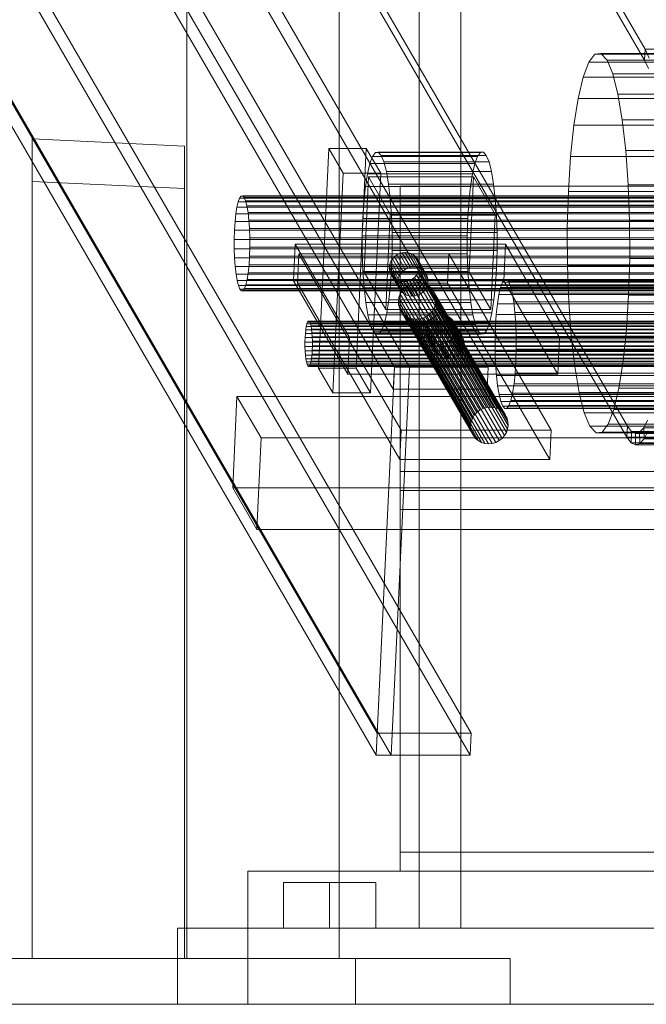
# Model space of a CAD drawing. Header units: millimetres. Extents: x -2233 to 61924, y -68080 to 6847.
# Tile 318 of 656: x 1640 to 1805, y -36000 to -35741. Entities that reach past the tile are written whole.
import ezdxf

# ---------------------------------------------------------------- set-up
doc = ezdxf.new("R2010")
doc.units = ezdxf.units.MM
for name, color, linetype, lineweight in [('frontal_C10', 7, 'Continuous', 0), ('frontal_secador', 7, 'Continuous', 0), ('frontal_tolva', 7, 'Continuous', 0)]:
    doc.layers.add(name, color=color, linetype=linetype, lineweight=lineweight)

msp = doc.modelspace()

# ---------------------------------------------------------------- linework, layer by layer
at = {"layer": 'frontal_C10'}
for p, q in [((354.417, -33249.009), (1804.417, -35749.009)), ((1804.283, -35751.895), (354.283, -33251.895)), ((266.362, -33294.38), (1738.505, -35832.559)), ((1742.451, -35832.559), (270.308, -33294.38)), ((1763.165, -35832.559), (291.022, -33294.38)), ((1738.236, -35838.331), (266.093, -33300.153)), ((290.753, -33300.153), (1762.896, -35838.331)), ((349.799, -33348.105), (1799.799, -35848.105)), ((1799.665, -35850.991), (349.665, -33350.991)), ((261.879, -33390.59), (1734.022, -35928.768)), ((1758.682, -35928.768), (286.539, -33390.59)), ((1733.753, -35934.541), (261.61, -33396.363)), ((265.555, -33396.363), (1737.699, -35934.541)), ((286.27, -33396.363), (1758.413, -35934.541)), ((1683.961, -35145.359), (1683.961, -35988)), ((1723.961, -35988), (1723.961, -35147.222)), ((1683.961, -35988), (1683.961, -35156.542)), ((1723.961, -35988), (1723.961, -35158.406)), ((1804.283, -35751.895), (1804.417, -35749.009)), ((1804.417, -35749.009), (2100.335, -35749.009)), ((1804.417, -35749.009), (1805.491, -35751.332)), ((1789.647, -35752.427), (1791.222, -35750.339)), ((1791.222, -35750.339), (1792.833, -35750.159)), ((2106.868, -35750.339), (1791.222, -35750.339)), ((1792.833, -35750.159), (1794.419, -35751.895)), ((2108.479, -35750.159), (1792.833, -35750.159)), ((1794.419, -35751.895), (1795.918, -35755.48)), ((2110.065, -35751.895), (1794.419, -35751.895)), ((2100.201, -35751.895), (1804.283, -35751.895)), ((1805.296, -35754.086), (1804.283, -35751.895)), ((1788.17, -35756.343), (1789.647, -35752.427)), ((2105.293, -35752.427), (1789.647, -35752.427)), ((1786.847, -35761.937), (1788.17, -35756.343)), ((2103.816, -35756.343), (1788.17, -35756.343)), ((1795.918, -35755.48), (1797.274, -35760.775)), ((2111.564, -35755.48), (1795.918, -35755.48)), ((1785.728, -35768.994), (1786.847, -35761.937)), ((2102.493, -35761.937), (1786.847, -35761.937)), ((1797.274, -35760.775), (1798.434, -35767.578)), ((2112.92, -35760.775), (1797.274, -35760.775)), ((1784.858, -35777.242), (1785.728, -35768.994)), ((2101.374, -35768.994), (1785.728, -35768.994)), ((1798.434, -35767.578), (1799.354, -35775.626)), ((2114.081, -35767.578), (1798.434, -35767.578)), ((1643.325, -35772.576), (1643.325, -35783.76)), ((1683.325, -35774.44), (1643.325, -35772.576)), ((1643.325, -35772.576), (1643.325, -35988)), ((1683.325, -35785.624), (1683.325, -35774.44)), ((1683.325, -35988), (1683.325, -35774.44)), ((1718.579, -35832.79), (1721.269, -35775.064)), ((1731.133, -35775.064), (1721.269, -35775.064)), ((1721.269, -35775.064), (1725.065, -35781.609)), ((1728.443, -35832.79), (1731.133, -35775.064)), ((1734.929, -35781.609), (1731.133, -35775.064)), ((1732.056, -35779.045), (1732.765, -35777.165)), ((1732.765, -35777.165), (1733.521, -35776.163)), ((1760.384, -35777.165), (1732.765, -35777.165)), ((1733.521, -35776.163), (1734.294, -35776.076)), ((1761.14, -35776.163), (1733.521, -35776.163)), ((1734.294, -35776.076), (1735.056, -35776.91)), ((1761.913, -35776.076), (1734.294, -35776.076)), ((1735.056, -35776.91), (1735.776, -35778.63)), ((1762.675, -35776.91), (1735.056, -35776.91)), ((1760.384, -35777.165), (1759.675, -35779.045)), ((1761.14, -35776.163), (1760.384, -35777.165)), ((1761.913, -35776.076), (1761.14, -35776.163)), ((1762.675, -35776.91), (1761.913, -35776.076)), ((1763.395, -35778.63), (1762.675, -35776.91)), ((1784.269, -35786.365), (1784.858, -35777.242)), ((2100.504, -35777.242), (1784.858, -35777.242)), ((1799.354, -35775.626), (1799.998, -35784.612)), ((2115, -35775.626), (1799.354, -35775.626)), ((1731.421, -35781.73), (1732.056, -35779.045)), ((1759.675, -35779.045), (1732.056, -35779.045)), ((1735.776, -35778.63), (1736.426, -35781.172)), ((1763.395, -35778.63), (1735.776, -35778.63)), ((1759.675, -35779.045), (1759.04, -35781.73)), ((1764.046, -35781.172), (1763.395, -35778.63)), ((1722.375, -35839.335), (1725.065, -35781.609)), ((1725.065, -35781.609), (1734.929, -35781.609)), ((1730.55, -35807.599), (1731.716, -35782.584)), ((1730.884, -35785.117), (1731.421, -35781.73)), ((1759.04, -35781.73), (1731.421, -35781.73)), ((1759.335, -35782.584), (1731.716, -35782.584)), ((1731.716, -35782.584), (1737.41, -35792.401)), ((1734.929, -35781.609), (1732.239, -35839.335)), ((1736.426, -35781.172), (1736.983, -35784.437)), ((1764.046, -35781.172), (1736.426, -35781.172)), ((1758.169, -35807.599), (1759.335, -35782.584)), ((1759.04, -35781.73), (1758.503, -35785.117)), ((1765.029, -35792.401), (1759.335, -35782.584)), ((1764.602, -35784.437), (1764.046, -35781.172)), ((1643.325, -35783.76), (1683.325, -35785.624)), ((1643.325, -35988), (1643.325, -35783.76)), ((1730.467, -35789.076), (1730.884, -35785.117)), ((1758.503, -35785.117), (1730.884, -35785.117)), ((1736.983, -35784.437), (1737.425, -35788.301)), ((1764.602, -35784.437), (1736.983, -35784.437)), ((1758.503, -35785.117), (1758.086, -35789.076)), ((1765.044, -35788.301), (1764.602, -35784.437)), ((1799.998, -35784.612), (1800.341, -35794.188)), ((2115.644, -35784.612), (1799.998, -35784.612)), ((1683.325, -35988), (1683.325, -35785.624)), ((1697.468, -35789.086), (1697.837, -35788.107)), ((1697.837, -35788.107), (1698.231, -35787.585)), ((2200.898, -35788.107), (1697.837, -35788.107)), ((1698.231, -35787.585), (1698.633, -35787.54)), ((2201.292, -35787.585), (1698.231, -35787.585)), ((1698.633, -35787.54), (1699.03, -35787.974)), ((2201.694, -35787.54), (1698.633, -35787.54)), ((1699.03, -35787.974), (1699.405, -35788.87)), ((2202.091, -35787.974), (1699.03, -35787.974)), ((1783.983, -35796.012), (1784.269, -35786.365)), ((1784.269, -35786.365), (2099.915, -35786.365)), ((1696.857, -35792.248), (1697.137, -35790.484)), ((1697.137, -35790.484), (1697.468, -35789.086)), ((2200.198, -35790.484), (1697.137, -35790.484)), ((2200.529, -35789.086), (1697.468, -35789.086)), ((1699.405, -35788.87), (1699.744, -35790.194)), ((2202.466, -35788.87), (1699.405, -35788.87)), ((1699.744, -35790.194), (1700.034, -35791.894)), ((2202.805, -35790.194), (1699.744, -35790.194)), ((1730.184, -35793.455), (1730.467, -35789.076)), ((1758.086, -35789.076), (1730.467, -35789.076)), ((1737.425, -35788.301), (1737.734, -35792.614)), ((1765.044, -35788.301), (1737.425, -35788.301)), ((1758.086, -35789.076), (1757.803, -35793.455)), ((1765.353, -35792.614), (1765.044, -35788.301)), ((1696.64, -35794.311), (1696.857, -35792.248)), ((2199.918, -35792.248), (1696.857, -35792.248)), ((1700.034, -35791.894), (1700.264, -35793.907)), ((2203.095, -35791.894), (1700.034, -35791.894)), ((1736.244, -35817.416), (1737.41, -35792.401)), ((1737.41, -35792.401), (1765.029, -35792.401)), ((1737.734, -35792.614), (1737.899, -35797.21)), ((1765.353, -35792.614), (1737.734, -35792.614)), ((1765.029, -35792.401), (1763.863, -35817.416)), ((1765.518, -35797.21), (1765.353, -35792.614)), ((1696.492, -35796.591), (1696.64, -35794.311)), ((2199.701, -35794.311), (1696.64, -35794.311)), ((1700.264, -35793.907), (1700.425, -35796.153)), ((2203.325, -35793.907), (1700.264, -35793.907)), ((1730.047, -35798.086), (1730.184, -35793.455)), ((1730.184, -35793.455), (1757.803, -35793.455)), ((1757.803, -35793.455), (1757.666, -35798.086)), ((1800.341, -35794.188), (1800.371, -35803.988)), ((2115.987, -35794.188), (1800.341, -35794.188)), ((1696.421, -35799.003), (1696.492, -35796.591)), ((1696.492, -35796.591), (2199.553, -35796.591)), ((1700.425, -35796.153), (1700.511, -35798.547)), ((2203.486, -35796.153), (1700.425, -35796.153)), ((1730.061, -35802.79), (1730.047, -35798.086)), ((1757.666, -35798.086), (1730.047, -35798.086)), ((1737.899, -35797.21), (1737.913, -35801.914)), ((1765.518, -35797.21), (1737.899, -35797.21)), ((1757.666, -35798.086), (1757.68, -35802.79)), ((1765.532, -35801.914), (1765.518, -35797.21)), ((1784.013, -35805.812), (1783.983, -35796.012)), ((2099.629, -35796.012), (1783.983, -35796.012)), ((1696.428, -35801.453), (1696.421, -35799.003)), ((2199.482, -35799.003), (1696.421, -35799.003)), ((1700.518, -35800.997), (1700.447, -35803.409)), ((1700.511, -35798.547), (1700.518, -35800.997)), ((2203.572, -35798.547), (1700.511, -35798.547)), ((2203.579, -35800.997), (1700.518, -35800.997)), ((1712.022, -35809.857), (1712.47, -35800.236)), ((1767.708, -35800.236), (1712.47, -35800.236)), ((1712.47, -35800.236), (1726.705, -35824.779)), ((1767.26, -35809.857), (1767.708, -35800.236)), ((1781.943, -35824.779), (1767.708, -35800.236)), ((1696.514, -35803.847), (1696.428, -35801.453)), ((2199.489, -35801.453), (1696.428, -35801.453)), ((1700.447, -35803.409), (1700.299, -35805.689)), ((2203.508, -35803.409), (1700.447, -35803.409)), ((1713.048, -35810.494), (1713.407, -35802.797)), ((1752.862, -35802.797), (1713.407, -35802.797)), ((1713.407, -35802.797), (1740.295, -35849.156)), ((1730.226, -35807.386), (1730.061, -35802.79)), ((1757.68, -35802.79), (1730.061, -35802.79)), ((1737.913, -35801.914), (1737.776, -35806.545)), ((1765.532, -35801.914), (1737.913, -35801.914)), ((1737.994, -35804.128), (1738.512, -35803.544)), ((1738.512, -35803.544), (1739.132, -35803.066)), ((1740.726, -35807.362), (1738.512, -35803.544)), ((1739.132, -35803.066), (1739.831, -35802.71)), ((1741.346, -35806.884), (1739.132, -35803.066)), ((1739.831, -35802.71), (1740.581, -35802.491)), ((1742.045, -35806.528), (1739.831, -35802.71)), ((1740.581, -35802.491), (1741.354, -35802.417)), ((1742.795, -35806.309), (1740.581, -35802.491)), ((1741.354, -35802.417), (1742.121, -35802.491)), ((1743.569, -35806.235), (1741.354, -35802.417)), ((1742.121, -35802.491), (1742.85, -35802.71)), ((1744.335, -35806.309), (1742.121, -35802.491)), ((1742.85, -35802.71), (1743.516, -35803.066)), ((1745.065, -35806.528), (1742.85, -35802.71)), ((1743.516, -35803.066), (1744.092, -35803.544)), ((1745.73, -35806.884), (1743.516, -35803.066)), ((1744.092, -35803.544), (1744.555, -35804.128)), ((1746.306, -35807.362), (1744.092, -35803.544)), ((1752.504, -35810.494), (1752.862, -35802.797)), ((1779.751, -35849.156), (1752.862, -35802.797)), ((1757.68, -35802.79), (1757.845, -35807.386)), ((1765.395, -35806.545), (1765.532, -35801.914)), ((1696.675, -35806.093), (1696.514, -35803.847)), ((2199.575, -35803.847), (1696.514, -35803.847)), ((1696.905, -35808.106), (1696.675, -35806.093)), ((2199.736, -35806.093), (1696.675, -35806.093)), ((1700.299, -35805.689), (1700.082, -35807.752)), ((2203.36, -35805.689), (1700.299, -35805.689)), ((1737.229, -35806.266), (1737.34, -35805.515)), ((1737.27, -35807.016), (1737.229, -35806.266)), ((1737.229, -35806.266), (1739.444, -35810.083)), ((1737.34, -35805.515), (1737.598, -35804.793)), ((1739.554, -35809.333), (1737.34, -35805.515)), ((1737.598, -35804.793), (1737.994, -35804.128)), ((1739.813, -35808.611), (1737.598, -35804.793)), ((1740.208, -35807.945), (1737.994, -35804.128)), ((1743.569, -35806.235), (1742.795, -35806.309)), ((1744.335, -35806.309), (1743.569, -35806.235)), ((1744.555, -35804.128), (1744.889, -35804.793)), ((1746.769, -35807.945), (1744.555, -35804.128)), ((1744.889, -35804.793), (1745.08, -35805.515)), ((1747.103, -35808.611), (1744.889, -35804.793)), ((1745.12, -35806.266), (1745.01, -35807.016)), ((1745.08, -35805.515), (1745.12, -35806.266)), ((1747.294, -35809.333), (1745.08, -35805.515)), ((1747.335, -35810.083), (1745.12, -35806.266)), ((1784.356, -35815.388), (1784.013, -35805.812)), ((2099.659, -35805.812), (1784.013, -35805.812)), ((1800.371, -35803.988), (1800.085, -35813.635)), ((2116.017, -35803.988), (1800.371, -35803.988)), ((1697.195, -35809.806), (1696.905, -35808.106)), ((2199.966, -35808.106), (1696.905, -35808.106)), ((1700.082, -35807.752), (1699.802, -35809.516)), ((2203.143, -35807.752), (1700.082, -35807.752)), ((1730.535, -35811.699), (1730.226, -35807.386)), ((1757.845, -35807.386), (1730.226, -35807.386)), ((1736.244, -35817.416), (1730.55, -35807.599)), ((1730.55, -35807.599), (1758.169, -35807.599)), ((1737.461, -35807.738), (1737.27, -35807.016)), ((1739.484, -35810.834), (1737.27, -35807.016)), ((1737.795, -35808.404), (1737.461, -35807.738)), ((1739.675, -35811.556), (1737.461, -35807.738)), ((1737.776, -35806.545), (1737.493, -35810.924)), ((1765.395, -35806.545), (1737.776, -35806.545)), ((1738.258, -35808.987), (1737.795, -35808.404)), ((1740.009, -35812.222), (1737.795, -35808.404)), ((1739.813, -35808.611), (1739.554, -35809.333)), ((1740.208, -35807.945), (1739.813, -35808.611)), ((1740.726, -35807.362), (1740.208, -35807.945)), ((1741.346, -35806.884), (1740.726, -35807.362)), ((1742.045, -35806.528), (1741.346, -35806.884)), ((1742.795, -35806.309), (1742.045, -35806.528)), ((1744.356, -35808.404), (1743.838, -35808.987)), ((1745.065, -35806.528), (1744.335, -35806.309)), ((1744.751, -35807.738), (1744.356, -35808.404)), ((1746.57, -35812.222), (1744.356, -35808.404)), ((1745.01, -35807.016), (1744.751, -35807.738)), ((1746.966, -35811.556), (1744.751, -35807.738)), ((1747.224, -35810.834), (1745.01, -35807.016)), ((1745.73, -35806.884), (1745.065, -35806.528)), ((1746.306, -35807.362), (1745.73, -35806.884)), ((1746.769, -35807.945), (1746.306, -35807.362)), ((1747.103, -35808.611), (1746.769, -35807.945)), ((1747.294, -35809.333), (1747.103, -35808.611)), ((1757.845, -35807.386), (1758.154, -35811.699)), ((1758.169, -35807.599), (1763.863, -35817.416)), ((1765.112, -35810.924), (1765.395, -35806.545)), ((1697.534, -35811.13), (1697.195, -35809.806)), ((2200.256, -35809.806), (1697.195, -35809.806)), ((1697.909, -35812.026), (1697.534, -35811.13)), ((2200.595, -35811.13), (1697.534, -35811.13)), ((1699.471, -35810.914), (1699.102, -35811.893)), ((1699.802, -35809.516), (1699.471, -35810.914)), ((2202.532, -35810.914), (1699.471, -35810.914)), ((2202.863, -35809.516), (1699.802, -35809.516)), ((1726.257, -35834.4), (1712.022, -35809.857)), ((1712.022, -35809.857), (1767.26, -35809.857)), ((1739.937, -35856.853), (1713.048, -35810.494)), ((1713.048, -35810.494), (1752.504, -35810.494)), ((1737.493, -35810.924), (1737.075, -35814.883)), ((1765.112, -35810.924), (1737.493, -35810.924)), ((1738.834, -35809.465), (1738.258, -35808.987)), ((1740.472, -35812.805), (1738.258, -35808.987)), ((1739.499, -35809.821), (1738.834, -35809.465)), ((1741.048, -35813.283), (1738.834, -35809.465)), ((1739.554, -35809.333), (1739.444, -35810.083)), ((1739.444, -35810.083), (1739.484, -35810.834)), ((1739.484, -35810.834), (1739.675, -35811.556)), ((1740.229, -35810.04), (1739.499, -35809.821)), ((1741.714, -35813.639), (1739.499, -35809.821)), ((1740.996, -35810.114), (1740.229, -35810.04)), ((1742.444, -35813.858), (1740.229, -35810.04)), ((1741.769, -35810.04), (1740.996, -35810.114)), ((1743.21, -35813.932), (1740.996, -35810.114)), ((1741.191, -35811.75), (1741.966, -35811.152)), ((1742.519, -35809.821), (1741.769, -35810.04)), ((1743.983, -35813.858), (1741.769, -35810.04)), ((1741.966, -35811.152), (1742.84, -35810.707)), ((1760.947, -35843.876), (1741.966, -35811.152)), ((1743.218, -35809.465), (1742.519, -35809.821)), ((1744.733, -35813.639), (1742.519, -35809.821)), ((1742.84, -35810.707), (1743.778, -35810.433)), ((1761.82, -35843.432), (1742.84, -35810.707)), ((1743.838, -35808.987), (1743.218, -35809.465)), ((1745.432, -35813.283), (1743.218, -35809.465)), ((1743.778, -35810.433), (1744.744, -35810.341)), ((1762.758, -35843.158), (1743.778, -35810.433)), ((1746.052, -35812.805), (1743.838, -35808.987)), ((1744.744, -35810.341), (1745.702, -35810.433)), ((1763.724, -35843.065), (1744.744, -35810.341)), ((1745.702, -35810.433), (1746.615, -35810.707)), ((1764.682, -35843.158), (1745.702, -35810.433)), ((1746.615, -35810.707), (1747.447, -35811.152)), ((1765.595, -35843.432), (1746.615, -35810.707)), ((1746.966, -35811.556), (1747.224, -35810.834)), ((1747.224, -35810.834), (1747.335, -35810.083)), ((1747.335, -35810.083), (1747.294, -35809.333)), ((1747.447, -35811.152), (1748.166, -35811.75)), ((1766.427, -35843.876), (1747.447, -35811.152)), ((1752.504, -35810.494), (1779.392, -35856.853)), ((1764.694, -35814.883), (1765.112, -35810.924)), ((1766.417, -35811.598), (1766.919, -35810.267)), ((1766.919, -35810.267), (1767.455, -35809.557)), ((2077.633, -35810.267), (1766.919, -35810.267)), ((1767.26, -35809.857), (1781.495, -35834.4)), ((1767.455, -35809.557), (1768.002, -35809.496)), ((2078.169, -35809.557), (1767.455, -35809.557)), ((1768.002, -35809.496), (1768.542, -35810.086)), ((2078.717, -35809.496), (1768.002, -35809.496)), ((1768.542, -35810.086), (1769.052, -35811.304)), ((2079.256, -35810.086), (1768.542, -35810.086)), ((1769.052, -35811.304), (1769.513, -35813.105)), ((2079.766, -35811.304), (1769.052, -35811.304)), ((1698.306, -35812.46), (1697.909, -35812.026)), ((2200.97, -35812.026), (1697.909, -35812.026)), ((1698.708, -35812.415), (1698.306, -35812.46)), ((2201.367, -35812.46), (1698.306, -35812.46)), ((1699.102, -35811.893), (1698.708, -35812.415)), ((2201.769, -35812.415), (1698.708, -35812.415)), ((2202.163, -35811.893), (1699.102, -35811.893)), ((1730.976, -35815.563), (1730.535, -35811.699)), ((1758.154, -35811.699), (1730.535, -35811.699)), ((1739.675, -35811.556), (1740.009, -35812.222)), ((1739.727, -35814.213), (1740.049, -35813.311)), ((1740.009, -35812.222), (1740.472, -35812.805)), ((1740.049, -35813.311), (1740.544, -35812.479)), ((1759.029, -35846.035), (1740.049, -35813.311)), ((1740.472, -35812.805), (1741.048, -35813.283)), ((1740.544, -35812.479), (1741.191, -35811.75)), ((1759.524, -35845.203), (1740.544, -35812.479)), ((1741.048, -35813.283), (1741.714, -35813.639)), ((1760.171, -35844.474), (1741.191, -35811.75)), ((1741.714, -35813.639), (1742.444, -35813.858)), ((1742.444, -35813.858), (1743.21, -35813.932)), ((1743.21, -35813.932), (1743.983, -35813.858)), ((1743.983, -35813.858), (1744.733, -35813.639)), ((1744.733, -35813.639), (1745.432, -35813.283)), ((1745.432, -35813.283), (1746.052, -35812.805)), ((1746.052, -35812.805), (1746.57, -35812.222)), ((1746.57, -35812.222), (1746.966, -35811.556)), ((1748.166, -35811.75), (1748.745, -35812.479)), ((1767.146, -35844.474), (1748.166, -35811.75)), ((1748.745, -35812.479), (1749.162, -35813.311)), ((1767.726, -35845.203), (1748.745, -35812.479)), ((1749.162, -35813.311), (1749.401, -35814.213)), ((1768.143, -35846.035), (1749.162, -35813.311)), ((1758.154, -35811.699), (1758.595, -35815.563)), ((1765.587, -35815.899), (1765.967, -35813.5)), ((1765.967, -35813.5), (1766.417, -35811.598)), ((2076.681, -35813.5), (1765.967, -35813.5)), ((2077.131, -35811.598), (1766.417, -35811.598)), ((1769.513, -35813.105), (1769.907, -35815.418)), ((2080.227, -35813.105), (1769.513, -35813.105)), ((1800.085, -35813.635), (1799.496, -35822.758)), ((2115.731, -35813.635), (1800.085, -35813.635)), ((1731.533, -35818.828), (1730.976, -35815.563)), ((1758.595, -35815.563), (1730.976, -35815.563)), ((1737.075, -35814.883), (1736.538, -35818.27)), ((1764.694, -35814.883), (1737.075, -35814.883)), ((1739.588, -35815.151), (1739.727, -35814.213)), ((1739.639, -35816.09), (1739.588, -35815.151)), ((1739.588, -35815.151), (1758.568, -35847.876)), ((1739.878, -35816.992), (1739.639, -35816.09)), ((1758.619, -35848.814), (1739.639, -35816.09)), ((1758.707, -35846.937), (1739.727, -35814.213)), ((1749.314, -35816.09), (1748.991, -35816.992)), ((1749.452, -35815.151), (1749.314, -35816.09)), ((1768.294, -35848.814), (1749.314, -35816.09)), ((1749.401, -35814.213), (1749.452, -35815.151)), ((1768.381, -35846.937), (1749.401, -35814.213)), ((1768.432, -35847.876), (1749.452, -35815.151)), ((1758.595, -35815.563), (1759.152, -35818.828)), ((1764.157, -35818.27), (1764.694, -35814.883)), ((1765.291, -35818.704), (1765.587, -35815.899)), ((2076.301, -35815.899), (1765.587, -35815.899)), ((1769.907, -35815.418), (1770.22, -35818.154)), ((2080.621, -35815.418), (1769.907, -35815.418)), ((1785, -35824.374), (1784.356, -35815.388)), ((2100.002, -35815.388), (1784.356, -35815.388)), ((1732.184, -35821.37), (1731.533, -35818.828)), ((1759.152, -35818.828), (1731.533, -35818.828)), ((1736.538, -35818.27), (1735.903, -35820.955)), ((1763.863, -35817.416), (1736.244, -35817.416)), ((1764.157, -35818.27), (1736.538, -35818.27)), ((1740.295, -35817.824), (1739.878, -35816.992)), ((1758.858, -35849.717), (1739.878, -35816.992)), ((1740.874, -35818.553), (1740.295, -35817.824)), ((1759.275, -35850.548), (1740.295, -35817.824)), ((1741.594, -35819.151), (1740.874, -35818.553)), ((1759.854, -35851.277), (1740.874, -35818.553)), ((1742.426, -35819.596), (1741.594, -35819.151)), ((1760.574, -35851.876), (1741.594, -35819.151)), ((1747.074, -35819.151), (1746.2, -35819.596)), ((1747.849, -35818.553), (1747.074, -35819.151)), ((1766.054, -35851.876), (1747.074, -35819.151)), ((1748.496, -35817.824), (1747.849, -35818.553)), ((1766.829, -35851.277), (1747.849, -35818.553)), ((1748.991, -35816.992), (1748.496, -35817.824)), ((1767.476, -35850.548), (1748.496, -35817.824)), ((1748.622, -35819.428), (1749.321, -35819.072)), ((1767.971, -35849.717), (1748.991, -35816.992)), ((1749.321, -35819.072), (1750.071, -35818.853)), ((1751.535, -35822.89), (1749.321, -35819.072)), ((1750.071, -35818.853), (1750.844, -35818.779)), ((1752.285, -35822.671), (1750.071, -35818.853)), ((1750.844, -35818.779), (1751.611, -35818.853)), ((1753.059, -35822.597), (1750.844, -35818.779)), ((1751.611, -35818.853), (1752.341, -35819.072)), ((1753.825, -35822.671), (1751.611, -35818.853)), ((1752.341, -35819.072), (1753.006, -35819.428)), ((1754.555, -35822.89), (1752.341, -35819.072)), ((1759.152, -35818.828), (1759.803, -35821.37)), ((1763.522, -35820.955), (1764.157, -35818.27)), ((1765.091, -35821.805), (1765.291, -35818.704)), ((2076.005, -35818.704), (1765.291, -35818.704)), ((1770.22, -35818.154), (1770.439, -35821.209)), ((2080.934, -35818.154), (1770.22, -35818.154)), ((1715.354, -35821.874), (1715.513, -35821.203)), ((1715.513, -35821.203), (1715.69, -35820.733)), ((2129.798, -35821.203), (1715.513, -35821.203)), ((1715.69, -35820.733), (1715.879, -35820.482)), ((2129.976, -35820.733), (1715.69, -35820.733)), ((1715.879, -35820.482), (1716.073, -35820.46)), ((2130.165, -35820.482), (1715.879, -35820.482)), ((1716.073, -35820.46), (1716.263, -35820.669)), ((2130.358, -35820.46), (1716.073, -35820.46)), ((1716.263, -35820.669), (1716.443, -35821.099)), ((2130.548, -35820.669), (1716.263, -35820.669)), ((1716.443, -35821.099), (1716.606, -35821.734)), ((2130.728, -35821.099), (1716.443, -35821.099)), ((1716.606, -35821.734), (1716.745, -35822.551)), ((2130.891, -35821.734), (1716.606, -35821.734)), ((1732.904, -35823.09), (1732.184, -35821.37)), ((1759.803, -35821.37), (1732.184, -35821.37)), ((1735.903, -35820.955), (1735.194, -35822.835)), ((1763.522, -35820.955), (1735.903, -35820.955)), ((1743.338, -35819.869), (1742.426, -35819.596)), ((1761.406, -35852.32), (1742.426, -35819.596)), ((1744.296, -35819.962), (1743.338, -35819.869)), ((1762.318, -35852.594), (1743.338, -35819.869)), ((1745.262, -35819.869), (1744.296, -35819.962)), ((1763.276, -35852.686), (1744.296, -35819.962)), ((1746.2, -35819.596), (1745.262, -35819.869)), ((1764.243, -35852.594), (1745.262, -35819.869)), ((1765.181, -35852.32), (1746.2, -35819.596)), ((1746.83, -35821.877), (1747.088, -35821.155)), ((1747.088, -35821.155), (1747.484, -35820.49)), ((1749.303, -35824.973), (1747.088, -35821.155)), ((1747.484, -35820.49), (1748.002, -35819.907)), ((1749.698, -35824.308), (1747.484, -35820.49)), ((1748.002, -35819.907), (1748.622, -35819.428)), ((1750.216, -35823.724), (1748.002, -35819.907)), ((1750.836, -35823.246), (1748.622, -35819.428)), ((1753.006, -35819.428), (1753.582, -35819.907)), ((1755.22, -35823.246), (1753.006, -35819.428)), ((1753.582, -35819.907), (1754.045, -35820.49)), ((1755.796, -35823.724), (1753.582, -35819.907)), ((1754.045, -35820.49), (1754.379, -35821.155)), ((1756.26, -35824.308), (1754.045, -35820.49)), ((1754.379, -35821.155), (1754.57, -35821.877)), ((1756.593, -35824.973), (1754.379, -35821.155)), ((1759.803, -35821.37), (1760.523, -35823.09)), ((1762.813, -35822.835), (1763.522, -35820.955)), ((1764.994, -35825.085), (1765.091, -35821.805)), ((1765.091, -35821.805), (2075.805, -35821.805)), ((1770.439, -35821.209), (1770.555, -35824.465)), ((2081.153, -35821.209), (1770.439, -35821.209)), ((1715.045, -35824.805), (1715.116, -35823.71)), ((1715.116, -35823.71), (1715.22, -35822.721)), ((2129.401, -35823.71), (1715.116, -35823.71)), ((1715.22, -35822.721), (1715.354, -35821.874)), ((2129.505, -35822.721), (1715.22, -35822.721)), ((2129.64, -35821.874), (1715.354, -35821.874)), ((1716.745, -35822.551), (1716.855, -35823.517)), ((2131.03, -35822.551), (1716.745, -35822.551)), ((1716.855, -35823.517), (1716.932, -35824.595)), ((2131.141, -35823.517), (1716.855, -35823.517)), ((1733.665, -35823.924), (1732.904, -35823.09)), ((1760.523, -35823.09), (1732.904, -35823.09)), ((1734.438, -35823.837), (1733.665, -35823.924)), ((1761.284, -35823.924), (1733.665, -35823.924)), ((1735.194, -35822.835), (1734.438, -35823.837)), ((1762.057, -35823.837), (1734.438, -35823.837)), ((1762.813, -35822.835), (1735.194, -35822.835)), ((1746.719, -35822.628), (1746.83, -35821.877)), ((1746.76, -35823.379), (1746.719, -35822.628)), ((1746.719, -35822.628), (1748.934, -35826.446)), ((1746.951, -35824.101), (1746.76, -35823.379)), ((1748.975, -35827.196), (1746.76, -35823.379)), ((1749.045, -35825.695), (1746.83, -35821.877)), ((1747.285, -35824.766), (1746.951, -35824.101)), ((1749.165, -35827.918), (1746.951, -35824.101)), ((1749.698, -35824.308), (1749.303, -35824.973)), ((1750.216, -35823.724), (1749.698, -35824.308)), ((1750.836, -35823.246), (1750.216, -35823.724)), ((1751.535, -35822.89), (1750.836, -35823.246)), ((1752.285, -35822.671), (1751.535, -35822.89)), ((1753.059, -35822.597), (1752.285, -35822.671)), ((1753.825, -35822.671), (1753.059, -35822.597)), ((1754.555, -35822.89), (1753.825, -35822.671)), ((1754.242, -35824.101), (1753.846, -35824.766)), ((1754.5, -35823.379), (1754.242, -35824.101)), ((1756.456, -35827.918), (1754.242, -35824.101)), ((1754.611, -35822.628), (1754.5, -35823.379)), ((1756.714, -35827.196), (1754.5, -35823.379)), ((1755.22, -35823.246), (1754.555, -35822.89)), ((1754.57, -35821.877), (1754.611, -35822.628)), ((1756.784, -35825.695), (1754.57, -35821.877)), ((1756.825, -35826.446), (1754.611, -35822.628)), ((1755.796, -35823.724), (1755.22, -35823.246)), ((1756.26, -35824.308), (1755.796, -35823.724)), ((1756.593, -35824.973), (1756.26, -35824.308)), ((1760.523, -35823.09), (1761.284, -35823.924)), ((1761.284, -35823.924), (1762.057, -35823.837)), ((1762.057, -35823.837), (1762.813, -35822.835)), ((1785.919, -35832.422), (1785, -35824.374)), ((2100.646, -35824.374), (1785, -35824.374)), ((1799.496, -35822.758), (1798.626, -35831.006)), ((2115.142, -35822.758), (1799.496, -35822.758)), ((1715.011, -35825.963), (1715.045, -35824.805)), ((1715.014, -35827.139), (1715.011, -35825.963)), ((2129.296, -35825.963), (1715.011, -35825.963)), ((1715.045, -35824.805), (2129.33, -35824.805)), ((1716.932, -35824.595), (1716.974, -35825.744)), ((2131.218, -35824.595), (1716.932, -35824.595)), ((1716.977, -35826.92), (1716.943, -35828.078)), ((1716.974, -35825.744), (1716.977, -35826.92)), ((2131.259, -35825.744), (1716.974, -35825.744)), ((2131.263, -35826.92), (1716.977, -35826.92)), ((1726.257, -35834.4), (1726.705, -35824.779)), ((1726.705, -35824.779), (1781.943, -35824.779)), ((1747.748, -35825.349), (1747.285, -35824.766)), ((1749.499, -35828.584), (1747.285, -35824.766)), ((1748.324, -35825.828), (1747.748, -35825.349)), ((1749.963, -35829.167), (1747.748, -35825.349)), ((1748.989, -35826.183), (1748.324, -35825.828)), ((1750.538, -35829.646), (1748.324, -35825.828)), ((1749.045, -35825.695), (1748.934, -35826.446)), ((1748.934, -35826.446), (1748.975, -35827.196)), ((1749.719, -35826.402), (1748.989, -35826.183)), ((1751.204, -35830.001), (1748.989, -35826.183)), ((1749.303, -35824.973), (1749.045, -35825.695)), ((1750.486, -35826.476), (1749.719, -35826.402)), ((1751.934, -35830.22), (1749.719, -35826.402)), ((1751.259, -35826.402), (1750.486, -35826.476)), ((1752.7, -35830.294), (1750.486, -35826.476)), ((1752.009, -35826.183), (1751.259, -35826.402)), ((1753.473, -35830.22), (1751.259, -35826.402)), ((1752.708, -35825.828), (1752.009, -35826.183)), ((1754.224, -35830.001), (1752.009, -35826.183)), ((1753.328, -35825.349), (1752.708, -35825.828)), ((1754.922, -35829.646), (1752.708, -35825.828)), ((1753.846, -35824.766), (1753.328, -35825.349)), ((1755.542, -35829.167), (1753.328, -35825.349)), ((1756.06, -35828.584), (1753.846, -35824.766)), ((1756.784, -35825.695), (1756.593, -35824.973)), ((1756.714, -35827.196), (1756.825, -35826.446)), ((1756.825, -35826.446), (1756.784, -35825.695)), ((1765.004, -35828.417), (1764.994, -35825.085)), ((2075.708, -35825.085), (1764.994, -35825.085)), ((1770.555, -35824.465), (1770.565, -35827.797)), ((2081.269, -35824.465), (1770.555, -35824.465)), ((1781.943, -35824.779), (1781.495, -35834.4)), ((1715.055, -35828.288), (1715.014, -35827.139)), ((2129.3, -35827.139), (1715.014, -35827.139)), ((1715.133, -35829.366), (1715.055, -35828.288)), ((2129.341, -35828.288), (1715.055, -35828.288)), ((1715.243, -35830.332), (1715.133, -35829.366)), ((2129.418, -35829.366), (1715.133, -35829.366)), ((1716.872, -35829.172), (1716.768, -35830.162)), ((1716.943, -35828.078), (1716.872, -35829.172)), ((2131.158, -35829.172), (1716.872, -35829.172)), ((2131.228, -35828.078), (1716.943, -35828.078)), ((1748.975, -35827.196), (1749.165, -35827.918)), ((1749.165, -35827.918), (1749.499, -35828.584)), ((1749.499, -35828.584), (1749.963, -35829.167)), ((1749.963, -35829.167), (1750.538, -35829.646)), ((1754.922, -35829.646), (1755.542, -35829.167)), ((1755.542, -35829.167), (1756.06, -35828.584)), ((1756.06, -35828.584), (1756.456, -35827.918)), ((1756.456, -35827.918), (1756.714, -35827.196)), ((1765.12, -35831.673), (1765.004, -35828.417)), ((2075.718, -35828.417), (1765.004, -35828.417)), ((1770.565, -35827.797), (1770.468, -35831.077)), ((2081.279, -35827.797), (1770.565, -35827.797)), ((1715.382, -35831.148), (1715.243, -35830.332)), ((2129.528, -35830.332), (1715.243, -35830.332)), ((1715.545, -35831.784), (1715.382, -35831.148)), ((2129.668, -35831.148), (1715.382, -35831.148)), ((1715.725, -35832.214), (1715.545, -35831.784)), ((2129.83, -35831.784), (1715.545, -35831.784)), ((1716.297, -35832.15), (1716.108, -35832.401)), ((1716.475, -35831.68), (1716.297, -35832.15)), ((2130.583, -35832.15), (1716.297, -35832.15)), ((1716.633, -35831.009), (1716.475, -35831.68)), ((2130.76, -35831.68), (1716.475, -35831.68)), ((1716.768, -35830.162), (1716.633, -35831.009)), ((2130.919, -35831.009), (1716.633, -35831.009)), ((2131.053, -35830.162), (1716.768, -35830.162)), ((1750.538, -35829.646), (1751.204, -35830.001)), ((1751.204, -35830.001), (1751.934, -35830.22)), ((1751.934, -35830.22), (1752.7, -35830.294)), ((1752.7, -35830.294), (1753.473, -35830.22)), ((1753.473, -35830.22), (1754.224, -35830.001)), ((1754.224, -35830.001), (1754.922, -35829.646)), ((1765.339, -35834.728), (1765.12, -35831.673)), ((2075.834, -35831.673), (1765.12, -35831.673)), ((1770.468, -35831.077), (1770.268, -35834.179)), ((2081.182, -35831.077), (1770.468, -35831.077)), ((1798.626, -35831.006), (1797.507, -35838.063)), ((2114.272, -35831.006), (1798.626, -35831.006)), ((1715.915, -35832.422), (1715.725, -35832.214)), ((2130.01, -35832.214), (1715.725, -35832.214)), ((1716.108, -35832.401), (1715.915, -35832.422)), ((2130.201, -35832.422), (1715.915, -35832.422)), ((2130.394, -35832.401), (1716.108, -35832.401)), ((1722.375, -35839.335), (1718.579, -35832.79)), ((1718.579, -35832.79), (1728.443, -35832.79)), ((1781.495, -35834.4), (1726.257, -35834.4)), ((1728.443, -35832.79), (1732.239, -35839.335)), ((1733.753, -35934.541), (1738.505, -35832.559)), ((1742.451, -35832.559), (1737.699, -35934.541)), ((1738.236, -35838.331), (1738.505, -35832.559)), ((1738.505, -35832.559), (1742.451, -35832.559)), ((1738.505, -35832.559), (1763.165, -35832.559)), ((1763.165, -35832.559), (1762.896, -35838.331)), ((1765.652, -35837.465), (1765.339, -35834.728)), ((2076.053, -35834.728), (1765.339, -35834.728)), ((1770.268, -35834.179), (1769.972, -35836.983)), ((2080.982, -35834.179), (1770.268, -35834.179)), ((1787.08, -35839.225), (1785.919, -35832.422)), ((2101.566, -35832.422), (1785.919, -35832.422)), ((1769.972, -35836.983), (1769.592, -35839.383)), ((2080.686, -35836.983), (1769.972, -35836.983)), ((1732.239, -35839.335), (1722.375, -35839.335)), ((1762.896, -35838.331), (1738.236, -35838.331)), ((1766.046, -35839.778), (1765.652, -35837.465)), ((2076.366, -35837.465), (1765.652, -35837.465)), ((1766.507, -35841.578), (1766.046, -35839.778)), ((2076.76, -35839.778), (1766.046, -35839.778)), ((1769.592, -35839.383), (1769.142, -35841.285)), ((2080.306, -35839.383), (1769.592, -35839.383)), ((1788.436, -35844.52), (1787.08, -35839.225)), ((2102.726, -35839.225), (1787.08, -35839.225)), ((1797.507, -35838.063), (1796.184, -35843.657)), ((2113.153, -35838.063), (1797.507, -35838.063)), ((1696.017, -35864.282), (1697.138, -35840.229)), ((2141.015, -35840.229), (1697.138, -35840.229)), ((1697.138, -35840.229), (1703.465, -35851.137)), ((1767.017, -35842.797), (1766.507, -35841.578)), ((2077.222, -35841.578), (1766.507, -35841.578)), ((1769.142, -35841.285), (1768.64, -35842.616)), ((2079.856, -35841.285), (1769.142, -35841.285)), ((1760.171, -35844.474), (1759.524, -35845.203)), ((1760.947, -35843.876), (1760.171, -35844.474)), ((1761.82, -35843.432), (1760.947, -35843.876)), ((1762.758, -35843.158), (1761.82, -35843.432)), ((1763.724, -35843.065), (1762.758, -35843.158)), ((1764.682, -35843.158), (1763.724, -35843.065)), ((1765.595, -35843.432), (1764.682, -35843.158)), ((1766.427, -35843.876), (1765.595, -35843.432)), ((1767.146, -35844.474), (1766.427, -35843.876)), ((1767.557, -35843.387), (1767.017, -35842.797)), ((2077.731, -35842.797), (1767.017, -35842.797)), ((1767.726, -35845.203), (1767.146, -35844.474)), ((1768.104, -35843.326), (1767.557, -35843.387)), ((2078.271, -35843.387), (1767.557, -35843.387)), ((1768.64, -35842.616), (1768.104, -35843.326)), ((2078.818, -35843.326), (1768.104, -35843.326)), ((2079.354, -35842.616), (1768.64, -35842.616)), ((1789.935, -35848.105), (1788.436, -35844.52)), ((2104.082, -35844.52), (1788.436, -35844.52)), ((1796.184, -35843.657), (1794.707, -35847.573)), ((2111.83, -35843.657), (1796.184, -35843.657)), ((1758.707, -35846.937), (1758.568, -35847.876)), ((1759.029, -35846.035), (1758.707, -35846.937)), ((1759.524, -35845.203), (1759.029, -35846.035)), ((1768.143, -35846.035), (1767.726, -35845.203)), ((1768.381, -35846.937), (1768.143, -35846.035)), ((1768.432, -35847.876), (1768.381, -35846.937)), ((1794.707, -35847.573), (1793.132, -35849.661)), ((2110.353, -35847.573), (1794.707, -35847.573)), ((1804.054, -35848.478), (1805.077, -35846.465)), ((1739.937, -35856.853), (1740.295, -35849.156)), ((1740.295, -35849.156), (1779.751, -35849.156)), ((1758.568, -35847.876), (1758.619, -35848.814)), ((1758.619, -35848.814), (1758.858, -35849.717)), ((1758.858, -35849.717), (1759.275, -35850.548)), ((1767.476, -35850.548), (1767.971, -35849.717)), ((1767.971, -35849.717), (1768.294, -35848.814)), ((1768.294, -35848.814), (1768.432, -35847.876)), ((1779.751, -35849.156), (1779.392, -35856.853)), ((1791.521, -35849.841), (1789.935, -35848.105)), ((2105.581, -35848.105), (1789.935, -35848.105)), ((1793.132, -35849.661), (1791.521, -35849.841)), ((2107.167, -35849.841), (1791.521, -35849.841)), ((2108.778, -35849.661), (1793.132, -35849.661)), ((1799.665, -35850.991), (1799.799, -35848.105)), ((1799.799, -35848.105), (2095.717, -35848.105)), ((1799.799, -35848.105), (1800.851, -35849.473)), ((1800.779, -35852.441), (1800.851, -35849.473)), ((1800.851, -35849.473), (1801.923, -35849.995)), ((1800.851, -35849.473), (2096.769, -35849.473)), ((1801.915, -35852.995), (1801.923, -35849.995)), ((1801.923, -35849.995), (1802.996, -35849.661)), ((1801.923, -35849.995), (2097.841, -35849.995)), ((1802.996, -35849.661), (1804.054, -35848.478)), ((1803.054, -35852.641), (1802.996, -35849.661)), ((1802.996, -35849.661), (2098.915, -35849.661)), ((1804.175, -35851.386), (1804.054, -35848.478)), ((1804.054, -35848.478), (2099.972, -35848.478)), ((1805.259, -35849.253), (1804.175, -35851.386)), ((1702.344, -35875.19), (1703.465, -35851.137)), ((1703.465, -35851.137), (2147.342, -35851.137)), ((1759.275, -35850.548), (1759.854, -35851.277)), ((1759.854, -35851.277), (1760.574, -35851.876)), ((1760.574, -35851.876), (1761.406, -35852.32)), ((1761.406, -35852.32), (1762.318, -35852.594)), ((1762.318, -35852.594), (1763.276, -35852.686)), ((1763.276, -35852.686), (1764.243, -35852.594)), ((1764.243, -35852.594), (1765.181, -35852.32)), ((1765.181, -35852.32), (1766.054, -35851.876)), ((1766.054, -35851.876), (1766.829, -35851.277)), ((1766.829, -35851.277), (1767.476, -35850.548)), ((2095.583, -35850.991), (1799.665, -35850.991)), ((1800.779, -35852.441), (1799.665, -35850.991)), ((1801.915, -35852.995), (1800.779, -35852.441)), ((2096.698, -35852.441), (1800.779, -35852.441)), ((1803.054, -35852.641), (1801.915, -35852.995)), ((1804.175, -35851.386), (1803.054, -35852.641)), ((2098.972, -35852.641), (1803.054, -35852.641)), ((2100.093, -35851.386), (1804.175, -35851.386)), ((2097.834, -35852.995), (1801.915, -35852.995)), ((1779.392, -35856.853), (1739.937, -35856.853)), ((1702.344, -35875.19), (1696.017, -35864.282)), ((1696.017, -35864.282), (2139.894, -35864.282)), ((2146.221, -35875.19), (1702.344, -35875.19)), ((1733.753, -35934.541), (1734.022, -35928.768)), ((1734.022, -35928.768), (1758.682, -35928.768)), ((1758.682, -35928.768), (1758.413, -35934.541)), ((1737.699, -35934.541), (1733.753, -35934.541)), ((1758.413, -35934.541), (1733.753, -35934.541)), ((1598.325, -35988), (1728.325, -35988)), ((1638.961, -35988), (1768.961, -35988)), ((1643.325, -35988), (1683.325, -35988)), ((1683.961, -35988), (1723.961, -35988)), ((1728.325, -36000), (1728.325, -35988)), ((1768.961, -36000), (1768.961, -35988)), ((1598.325, -36000), (1728.325, -36000)), ((1638.961, -36000), (1768.961, -36000))]:
    msp.add_line(p, q, dxfattribs=at)
at = {"layer": 'frontal_secador'}
for p, q in [((1740, -35785), (2600, -35785)), ((1740, -35790), (1740, -35785)), ((1740, -35790), (2600, -35790)), ((1740, -35860), (1740, -35790)), ((1740, -35860), (2600, -35860)), ((1740, -35865), (1740, -35860)), ((1740, -35865), (1840, -35865)), ((1740, -35870), (1740, -35865)), ((1740, -35865), (2600, -35865)), ((1740, -35870), (1840, -35870)), ((1740, -35870), (1745, -35870)), ((1740, -35960), (1740, -35870)), ((1745, -35960), (1745, -35870)), ((1740, -35960), (1840, -35960)), ((1740, -35965), (1740, -35960)), ((1740, -35960), (1745, -35960)), ((1700, -35965), (2680, -35965)), ((1700, -36000), (1700, -35965)), ((1740, -35965), (1840, -35965)), ((1700, -36000), (2680, -36000))]:
    msp.add_line(p, q, dxfattribs=at)
at = {"layer": 'frontal_tolva'}
for p, q in [((1745, -35980), (1745, -32700)), ((1756, -35980), (1756, -32700)), ((1721.5, -35968), (1709.376, -35968)), ((1709.376, -35980), (1709.376, -35968)), ((1721.5, -35968), (1733.624, -35968)), ((1721.5, -35968), (1721.5, -35980)), ((1733.624, -35980), (1733.624, -35968)), ((1681.5, -35980), (1961.5, -35980)), ((1681.5, -36000), (1681.5, -35980)), ((1709.376, -35980), (1721.5, -35980)), ((1721.5, -35980), (1733.624, -35980)), ((1756, -35980), (1745, -35980)), ((1887, -35980), (1756, -35980)), ((1681.5, -36000), (1961.5, -36000))]:
    msp.add_line(p, q, dxfattribs=at)

doc.saveas('drawing.dxf')
